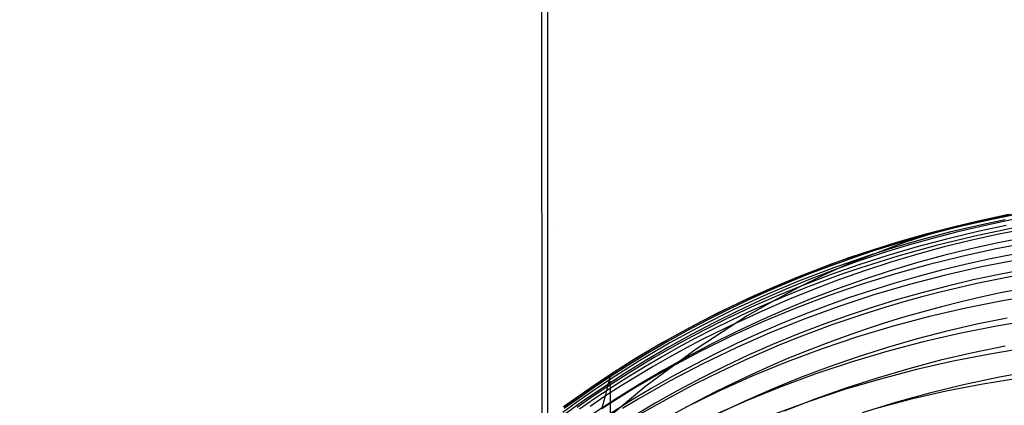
# Model space of a CAD drawing. Extents: x -383 to 1849, y -1185 to -529.
# Tile 405 of 656: x 234 to 247, y -915 to -910. Entities that reach past the tile are written whole.
import ezdxf

# ---------------------------------------------------------------- set-up
doc = ezdxf.new("R2010")
doc.units = 0
doc.layers.add('PREDEFINITO', color=7, linetype='CONTINUOUS')

msp = doc.modelspace()

# ---------------------------------------------------------------- linework, layer by layer
at = {"layer": 'PREDEFINITO'}
for p, q in [((241.155, -878.045, 420), (241.292, -1065.257, 420)), ((241.155, -878.045, 370), (241.292, -1065.257, 370)), ((241.285, -1079.125, 395), (241.259, -884.982, 395)), ((247.246, -912.535, 575.994), (246.901, -912.609, 575.987)), ((247.341, -912.52, 578.079), (246.939, -912.603, 578.069)), ((247.303, -912.523, 576.119), (246.956, -912.601, 575.391)), ((247.358, -912.529, 574.192), (247.022, -912.598, 574.187)), ((246.54, -912.696, 578.058), (246.144, -912.8, 578.047)), ((246.558, -912.69, 575.98), (246.216, -912.778, 575.973)), ((246.956, -912.601, 575.391), (246.262, -912.785, 573.978)), ((246.687, -912.674, 574.181), (246.355, -912.758, 574.176)), ((246.891, -912.668, 572.191), (246.529, -912.754, 572.188)), ((246.939, -912.603, 578.069), (246.54, -912.696, 578.058)), ((246.901, -912.609, 575.987), (246.558, -912.69, 575.98)), ((247.022, -912.598, 574.187), (246.687, -912.674, 574.181)), ((247.374, -912.696, 582.272), (246.861, -912.803, 582.253)), ((247.272, -912.667, 570.165), (246.88, -912.75, 570.165)), ((247.255, -912.591, 572.194), (246.891, -912.668, 572.191)), ((241.352, -912.717, 420), (241.352, -912.717, 370)), ((246.144, -912.8, 578.047), (245.751, -912.915, 578.035)), ((246.07, -912.836, 574.171), (245.788, -912.919, 574.166)), ((246.216, -912.778, 575.973), (245.878, -912.875, 575.965)), ((246.262, -912.785, 573.978), (245.913, -912.897, 573.215)), ((246.355, -912.758, 574.176), (246.07, -912.836, 574.171)), ((246.529, -912.754, 572.188), (246.17, -912.848, 572.186)), ((246.861, -912.803, 582.253), (246.352, -912.926, 582.232)), ((246.88, -912.75, 570.165), (246.49, -912.843, 570.166)), ((245.913, -912.897, 573.215), (245.224, -913.16, 571.641)), ((245.751, -912.915, 578.035), (245.361, -913.039, 578.023)), ((245.813, -912.951, 572.183), (245.459, -913.063, 572.18)), ((245.788, -912.919, 574.166), (245.507, -913.007, 574.161)), ((245.878, -912.875, 575.965), (245.542, -912.979, 575.958)), ((246.104, -912.945, 570.167), (245.72, -913.058, 570.168)), ((246.17, -912.848, 572.186), (245.813, -912.951, 572.183)), ((246.352, -912.926, 582.232), (245.849, -913.067, 582.21)), ((246.49, -912.843, 570.166), (246.104, -912.945, 570.167)), ((247.588, -912.889, 566.125), (247.137, -912.973, 566.133)), ((245.208, -913.091, 575.95), (244.878, -913.21, 575.943)), ((245.361, -913.039, 578.023), (244.976, -913.174, 578.01)), ((245.459, -913.063, 572.18), (245.011, -913.218, 572.177)), ((245.542, -912.979, 575.958), (245.208, -913.091, 575.95)), ((245.507, -913.007, 574.161), (245.228, -913.101, 574.156)), ((245.72, -913.058, 570.168), (245.34, -913.18, 570.17)), ((245.849, -913.067, 582.21), (245.351, -913.224, 582.187)), ((246.69, -913.07, 566.142), (246.245, -913.18, 566.151)), ((247.137, -912.973, 566.133), (246.69, -913.07, 566.142)), ((247.357, -913.044, 586.332), (247.044, -913.106, 586.318)), ((244.878, -913.21, 575.943), (244.55, -913.338, 575.935)), ((245.011, -913.218, 572.177), (244.568, -913.388, 572.174)), ((244.976, -913.174, 578.01), (244.594, -913.32, 577.997)), ((244.952, -913.201, 574.151), (244.677, -913.305, 574.145)), ((245.224, -913.16, 571.641), (244.885, -913.311, 570.856)), ((245.228, -913.101, 574.156), (244.952, -913.201, 574.151)), ((245.34, -913.18, 570.17), (244.963, -913.313, 570.171)), ((245.351, -913.224, 582.187), (245.104, -913.309, 582.174)), ((246.245, -913.18, 566.151), (245.805, -913.303, 566.162)), ((246.733, -913.175, 586.303), (246.423, -913.251, 586.288)), ((246.948, -913.209, 564.126), (246.473, -913.316, 564.14)), ((247.044, -913.106, 586.318), (246.733, -913.175, 586.303)), ((247.426, -913.116, 564.113), (246.948, -913.209, 564.126)), ((244.594, -913.32, 577.997), (244.218, -913.476, 577.984)), ((244.55, -913.338, 575.935), (244.226, -913.472, 575.927)), ((244.677, -913.305, 574.145), (244.405, -913.415, 574.14)), ((244.885, -913.311, 570.856), (244.549, -913.476, 570.078)), ((244.963, -913.313, 570.171), (244.591, -913.455, 570.173)), ((245.104, -913.309, 582.174), (244.859, -913.399, 582.161)), ((245.805, -913.303, 566.162), (245.369, -913.439, 566.173)), ((246.115, -913.332, 586.272), (245.809, -913.42, 586.255)), ((246.473, -913.316, 564.14), (246.003, -913.439, 564.155)), ((246.423, -913.251, 586.288), (246.115, -913.332, 586.272)), ((247.179, -913.307, 588.356), (246.839, -913.379, 588.339)), ((247.521, -913.242, 588.372), (247.179, -913.307, 588.356)), ((244.218, -913.476, 577.984), (243.846, -913.642, 577.97)), ((244.226, -913.472, 575.927), (243.906, -913.615, 575.919)), ((244.568, -913.388, 572.174), (244.131, -913.571, 572.171)), ((244.405, -913.415, 574.14), (244.135, -913.531, 574.135)), ((244.549, -913.476, 570.078), (244.214, -913.656, 569.308)), ((244.591, -913.455, 570.173), (244.258, -913.592, 570.175)), ((244.859, -913.399, 582.161), (244.616, -913.492, 582.148)), ((245.369, -913.439, 566.173), (244.937, -913.588, 566.185)), ((245.809, -913.42, 586.255), (245.506, -913.515, 586.238)), ((246.003, -913.439, 564.155), (245.537, -913.575, 564.171)), ((246.501, -913.459, 588.321), (246.166, -913.546, 588.302)), ((246.839, -913.379, 588.339), (246.501, -913.459, 588.321)), ((243.906, -913.615, 575.919), (243.589, -913.765, 575.911)), ((244.131, -913.571, 572.171), (243.701, -913.768, 572.168)), ((244.135, -913.531, 574.135), (243.868, -913.652, 574.13)), ((244.258, -913.592, 570.175), (243.929, -913.737, 570.178)), ((244.375, -913.59, 582.135), (244.135, -913.692, 582.121)), ((244.616, -913.492, 582.148), (244.375, -913.59, 582.135)), ((244.937, -913.588, 566.185), (244.511, -913.75, 566.197)), ((245.204, -913.615, 586.219), (244.905, -913.722, 586.2)), ((245.537, -913.575, 564.171), (245.076, -913.727, 564.188)), ((245.506, -913.515, 586.238), (245.204, -913.615, 586.219)), ((246.166, -913.546, 588.302), (245.832, -913.641, 588.282)), ((247.706, -913.573, 560.083), (247.222, -913.654, 560.103)), ((243.846, -913.642, 577.97), (243.479, -913.818, 577.956)), ((243.868, -913.652, 574.13), (243.603, -913.778, 574.124)), ((243.929, -913.737, 570.178), (243.605, -913.89, 570.18)), ((244.214, -913.656, 569.308), (243.877, -913.851, 568.542)), ((244.135, -913.692, 582.121), (243.898, -913.798, 582.106)), ((244.905, -913.722, 586.2), (244.609, -913.835, 586.18)), ((245.076, -913.727, 564.188), (244.621, -913.893, 564.207)), ((245.501, -913.743, 588.261), (245.173, -913.852, 588.239)), ((245.832, -913.641, 588.282), (245.501, -913.743, 588.261)), ((247.222, -913.654, 560.103), (246.741, -913.749, 560.124)), ((243.479, -913.818, 577.956), (243.117, -914.005, 577.941)), ((243.877, -913.851, 568.542), (243.205, -914.285, 567.022)), ((243.589, -913.765, 575.911), (243.277, -913.923, 575.902)), ((243.701, -913.768, 572.168), (243.278, -913.979, 572.165)), ((243.603, -913.778, 574.124), (243.341, -913.91, 574.119)), ((243.898, -913.798, 582.106), (243.662, -913.909, 582.092)), ((244.511, -913.75, 566.197), (244.09, -913.925, 566.211)), ((244.609, -913.835, 586.18), (244.315, -913.954, 586.159)), ((245.173, -913.852, 588.239), (244.847, -913.969, 588.215)), ((246.263, -913.859, 560.147), (245.79, -913.985, 560.172)), ((246.741, -913.749, 560.124), (246.263, -913.859, 560.147)), ((243.278, -913.979, 572.165), (242.863, -914.204, 572.162)), ((243.277, -913.923, 575.902), (242.968, -914.088, 575.894)), ((243.341, -913.91, 574.119), (243.082, -914.047, 574.113)), ((243.605, -913.89, 570.18), (243.284, -914.051, 570.183)), ((243.727, -913.943, 568.2), (243.287, -914.16, 568.21)), ((243.662, -913.909, 582.092), (243.429, -914.023, 582.076)), ((244.09, -913.925, 566.211), (243.676, -914.112, 566.225)), ((244.315, -913.954, 586.159), (244.024, -914.08, 586.137)), ((244.621, -913.893, 564.207), (244.172, -914.073, 564.227)), ((244.847, -913.969, 588.215), (244.525, -914.094, 588.191)), ((245.79, -913.985, 560.172), (245.321, -914.125, 560.199)), ((246.887, -913.959, 592.425), (246.493, -914.051, 592.4)), ((247.142, -913.986, 558.108), (246.66, -914.081, 558.134)), ((247.283, -913.878, 592.447), (246.887, -913.959, 592.425)), ((247.627, -913.906, 558.085), (247.142, -913.986, 558.108)), ((242.968, -914.088, 575.894), (242.664, -914.261, 575.886)), ((243.117, -914.005, 577.941), (242.762, -914.202, 577.926)), ((243.082, -914.047, 574.113), (242.826, -914.189, 574.108)), ((243.284, -914.051, 570.183), (242.968, -914.219, 570.185)), ((243.429, -914.023, 582.076), (243.198, -914.142, 582.061)), ((243.676, -914.112, 566.225), (243.267, -914.313, 566.24)), ((244.172, -914.073, 564.227), (243.729, -914.269, 564.247)), ((244.024, -914.08, 586.137), (243.736, -914.212, 586.115)), ((244.525, -914.094, 588.191), (244.206, -914.225, 588.165)), ((245.321, -914.125, 560.199), (244.858, -914.28, 560.227)), ((246.493, -914.051, 592.4), (246.102, -914.152, 592.373)), ((246.66, -914.081, 558.134), (246.182, -914.191, 558.161)), ((242.664, -914.261, 575.886), (242.365, -914.441, 575.877)), ((242.762, -914.202, 577.926), (242.412, -914.409, 577.911)), ((242.863, -914.204, 572.162), (242.456, -914.443, 572.16)), ((242.826, -914.189, 574.108), (242.573, -914.336, 574.102)), ((242.968, -914.219, 570.185), (242.656, -914.396, 570.188)), ((243.198, -914.142, 582.061), (242.969, -914.265, 582.045)), ((243.287, -914.16, 568.21), (243.07, -914.274, 568.215)), ((243.736, -914.212, 586.115), (243.451, -914.35, 586.092)), ((244.206, -914.225, 588.165), (243.89, -914.364, 588.139)), ((246.182, -914.191, 558.161), (245.708, -914.316, 558.191)), ((246.102, -914.152, 592.373), (245.714, -914.264, 592.345)), ((247.256, -914.245, 594.464), (246.832, -914.332, 594.437)), ((242.573, -914.336, 574.102), (242.324, -914.489, 574.097)), ((243.205, -914.285, 567.022), (242.545, -914.772, 565.521)), ((242.856, -914.391, 568.22), (242.643, -914.513, 568.225)), ((242.969, -914.265, 582.045), (242.743, -914.393, 582.029)), ((243.07, -914.274, 568.215), (242.856, -914.391, 568.22)), ((243.267, -914.313, 566.24), (242.866, -914.526, 566.256)), ((243.451, -914.35, 586.092), (243.17, -914.494, 586.068)), ((243.729, -914.269, 564.247), (243.294, -914.478, 564.269)), ((243.89, -914.364, 588.139), (243.578, -914.511, 588.111)), ((244.858, -914.28, 560.227), (244.4, -914.45, 560.257)), ((245.33, -914.385, 592.314), (244.95, -914.517, 592.282)), ((245.708, -914.316, 558.191), (245.239, -914.455, 558.222)), ((245.714, -914.264, 592.345), (245.33, -914.385, 592.314)), ((246.832, -914.332, 594.437), (246.411, -914.431, 594.408)), ((247.056, -914.349, 556.12), (246.574, -914.444, 556.149)), ((247.541, -914.27, 556.092), (247.056, -914.349, 556.12)), ((242.456, -914.443, 572.16), (242.057, -914.696, 572.157)), ((242.412, -914.409, 577.911), (242.069, -914.627, 577.896)), ((242.365, -914.441, 575.877), (242.07, -914.629, 575.869)), ((242.324, -914.489, 574.097), (242.077, -914.648, 574.091)), ((242.656, -914.396, 570.188), (242.349, -914.581, 570.192)), ((242.643, -914.513, 568.225), (242.432, -914.638, 568.231)), ((242.743, -914.393, 582.029), (242.519, -914.524, 582.012)), ((243.294, -914.478, 564.269), (242.867, -914.702, 564.292)), ((243.17, -914.494, 586.068), (242.892, -914.644, 586.043)), ((243.578, -914.511, 588.111), (243.27, -914.665, 588.082)), ((244.4, -914.45, 560.257), (243.949, -914.635, 560.288)), ((244.95, -914.517, 592.282), (244.574, -914.658, 592.248)), ((245.239, -914.455, 558.222), (244.775, -914.61, 558.256)), ((246.411, -914.431, 594.408), (245.993, -914.542, 594.377)), ((246.574, -914.444, 556.149), (246.096, -914.553, 556.181)), ((242.069, -914.627, 577.896), (241.867, -914.762, 577.886)), ((242.07, -914.629, 575.869), (241.868, -914.765, 575.863)), ((242.077, -914.648, 574.091), (241.875, -914.783, 574.086)), ((242.349, -914.581, 570.192), (242.047, -914.774, 570.195)), ((242.047, -914.774, 570.195), (242.077, -914.648, 574.091)), ((242.077, -914.648, 574.091), (242.069, -914.627, 577.896)), ((242.069, -914.627, 577.896), (242.07, -914.692, 579.97)), ((242.432, -914.638, 568.231), (242.224, -914.767, 568.237)), ((242.519, -914.524, 582.012), (242.298, -914.66, 581.996)), ((242.892, -914.644, 586.043), (242.618, -914.801, 586.017)), ((242.866, -914.526, 566.256), (242.638, -914.656, 566.265)), ((243.949, -914.635, 560.288), (243.505, -914.834, 560.322)), ((244.775, -914.61, 558.256), (244.317, -914.779, 558.291)), ((245.993, -914.542, 594.377), (245.579, -914.664, 594.343)), ((246.096, -914.553, 556.181), (245.622, -914.677, 556.215)), ((247.617, -914.574, 596.489), (247.163, -914.657, 596.462)), ((241.867, -914.762, 577.886), (241.667, -914.901, 577.876)), ((241.868, -914.765, 575.863), (241.668, -914.904, 575.856)), ((242.047, -914.774, 570.195), (241.844, -914.91, 570.197)), ((242.057, -914.696, 572.157), (241.855, -914.832, 572.156)), ((242.545, -914.772, 565.521), (241.906, -915.309, 564.04)), ((242.224, -914.767, 568.237), (242.018, -914.899, 568.243)), ((242.018, -914.899, 568.243), (242.047, -914.774, 570.195)), ((242.07, -914.692, 579.97), (242.08, -914.8, 581.978)), ((242.298, -914.66, 581.996), (242.08, -914.8, 581.978)), ((242.638, -914.656, 566.265), (242.412, -914.789, 566.275)), ((242.867, -914.702, 564.292), (242.448, -914.941, 564.316)), ((243.27, -914.665, 588.082), (242.966, -914.826, 588.052)), ((244.574, -914.658, 592.248), (244.202, -914.81, 592.212)), ((245.622, -914.677, 556.215), (245.153, -914.816, 556.252)), ((245.579, -914.664, 594.343), (245.168, -914.797, 594.307)), ((246.712, -914.753, 596.431), (246.264, -914.861, 596.397)), ((246.965, -914.744, 554.137), (246.484, -914.838, 554.17)), ((247.163, -914.657, 596.462), (246.712, -914.753, 596.431)), ((247.449, -914.665, 554.106), (246.965, -914.744, 554.137)), ((241.667, -914.901, 577.876), (241.469, -915.043, 577.867)), ((241.668, -914.904, 575.856), (241.47, -915.046, 575.85)), ((241.855, -914.832, 572.156), (241.655, -914.971, 572.155)), ((241.875, -914.783, 574.086), (241.675, -914.923, 574.081)), ((242.018, -914.899, 568.243), (241.816, -915.035, 568.249)), ((242.08, -914.8, 581.978), (241.878, -914.934, 581.962)), ((241.968, -915.069, 566.295), (242.018, -914.899, 568.243)), ((242.08, -914.8, 581.978), (242.08, -915.133, 585.964)), ((242.412, -914.789, 566.275), (242.188, -914.927, 566.285)), ((242.618, -914.801, 586.017), (242.347, -914.964, 585.991)), ((242.966, -914.826, 588.052), (242.667, -914.995, 588.022)), ((243.505, -914.834, 560.322), (243.068, -915.049, 560.357)), ((244.202, -914.81, 592.212), (243.835, -914.971, 592.174)), ((244.317, -914.779, 558.291), (243.865, -914.963, 558.328)), ((245.153, -914.816, 556.252), (244.689, -914.97, 556.29)), ((245.168, -914.797, 594.307), (244.763, -914.942, 594.269)), ((246.264, -914.861, 596.397), (245.82, -914.983, 596.36)), ((246.484, -914.838, 554.17), (246.007, -914.946, 554.207)), ((241.655, -914.971, 572.155), (241.458, -915.114, 572.153)), ((241.675, -914.923, 574.081), (241.478, -915.065, 574.077)), ((241.844, -914.91, 570.197), (241.645, -915.049, 570.2)), ((241.878, -914.934, 581.962), (241.678, -915.073, 581.945)), ((242.188, -914.927, 566.285), (241.968, -915.069, 566.295)), ((242.347, -914.964, 585.991), (242.08, -915.133, 585.964)), ((242.448, -914.941, 564.316), (242.241, -915.065, 564.329)), ((242.667, -914.995, 588.022), (242.371, -915.171, 587.99)), ((243.865, -914.963, 558.328), (243.421, -915.161, 558.368)), ((243.835, -914.971, 592.174), (243.473, -915.142, 592.134)), ((244.689, -914.97, 556.29), (244.232, -915.138, 556.331)), ((244.763, -914.942, 594.269), (244.362, -915.098, 594.228)), ((245.82, -914.983, 596.36), (245.381, -915.118, 596.32)), ((246.007, -914.946, 554.207), (245.534, -915.07, 554.245))]:
    msp.add_line(p, q, dxfattribs=at)
at = {"layer": 'PREDEFINITO', "extrusion": (0.001264, 0.042708, 0.999087)}
msp.add_arc((-277.547, 943.107, 528.956), 14.997, 125.1953, 297.2997, dxfattribs=at)
at = {"layer": 'PREDEFINITO', "extrusion": (0.015277, 0.101694, 0.994698)}
msp.add_arc((-385.166, 933.846, 470.02), 14.997, 132.055, 314.6366, dxfattribs=at)
at = {"layer": 'PREDEFINITO', "extrusion": (-0.016824, -0.171811, 0.984986)}
msp.add_arc((339.532, -784.171, 734.347), 14.961, 82.6511, 280.1, dxfattribs=at)
at = {"layer": 'PREDEFINITO', "extrusion": (-0.016803, -0.114563, 0.993274)}
msp.add_arc((382.201, -807.889, 680.821), 14.942, 95.8433, 275.2787, dxfattribs=at)
at = {"layer": 'PREDEFINITO', "extrusion": (-0.016915, -0.074595, 0.99707)}
msp.add_arc((449.105, -802.12, 642.407), 14.938, 107.3243, 274.6342, dxfattribs=at)

doc.saveas('drawing.dxf')
